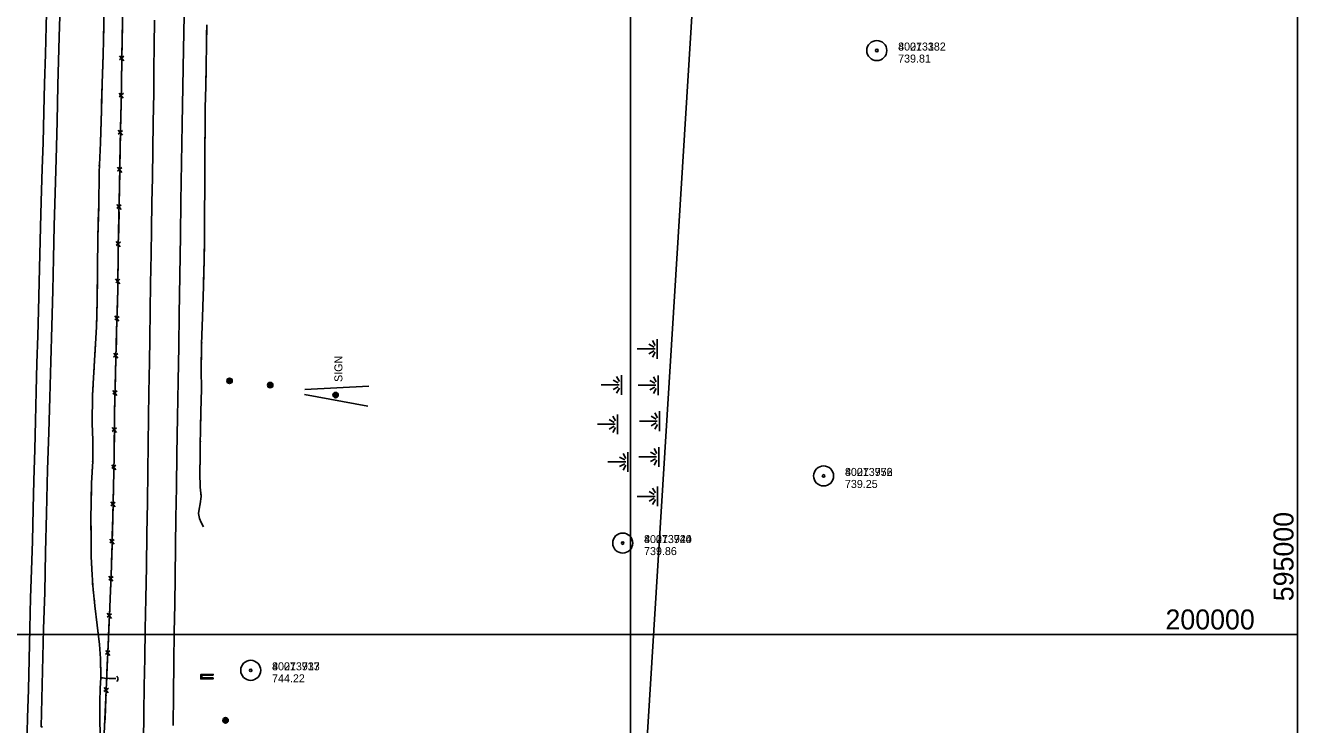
# Model space of a CAD drawing. Extents: x 591954 to 597000, y 198576 to 213500.
# Drawn here: x 594046 to 595000, y 199933 to 200456 of the extents above; entities that cross this region are included whole.
import ezdxf

# ---------------------------------------------------------------- set-up
doc = ezdxf.new("R2010")
doc.units = 0
for name, color, linetype in [('Level 10', 7, 'Continuous'), ('Level 11', 7, 'Continuous'), ('Level 14', 7, 'Continuous'), ('Level 15', 7, 'Continuous'), ('Level 19', 7, 'Continuous'), ('Level 4', 7, 'Continuous'), ('Level 6', 7, 'Continuous')]:
    doc.layers.add(name, color=color, linetype=linetype)

msp = doc.modelspace()

# ---------------------------------------------------------------- linework, layer by layer
at = {"layer": 'Level 10'}
for p, q in [((594500, 200000), (594500, 201500)), ((594500, 200000), (594500, 201500)), ((595000, 200000), (595000, 201500)), ((595000, 200000), (595000, 201500)), ((594500, 199500), (594500, 201000)), ((595000, 199500), (595000, 201000)), ((593500, 200000), (595000, 200000)), ((593500, 200000), (595000, 200000))]:
    msp.add_line(p, q, dxfattribs=at)
at = {"layer": 'Level 11'}
for points in [[(594059.07, 199930.73), (594058.1, 199930.69), (594059.08, 199972.77), (594059.8, 200004.19), (594060.75, 200031.41), (594061.36, 200061.68), (594062.05, 200090.56), (594062.85, 200123.71), (594063.8, 200151.23), (594064.57, 200177.56), (594065.26, 200204.45), (594066.06, 200230.96), (594066.7, 200257.85), (594067.38, 200281.76), (594067.81, 200306.09), (594068.63, 200330.84), (594069.28, 200356.27), (594069.99, 200384.33), (594070.54, 200411.6), (594071.58, 200447.95), (594072.6, 200479.42), (594073.36, 200506.98), (594074.17, 200531.3), (594074.52, 200553.99)], [(594047.31, 199916.59), (594047.89, 199937.6), (594048.54, 199958.78), (594049.08, 199981.2), (594049.65, 200004.38), (594050.18, 200027.37), (594050.92, 200048.12), (594051.46, 200069.88), (594052.1, 200094.24), (594052.65, 200115.33), (594053.26, 200138.51), (594053.78, 200160.01), (594054.37, 200181.99), (594054.93, 200203.22), (594055.49, 200223.7), (594056, 200242.45), (594056.56, 200264.11), (594057.16, 200284.72), (594057.66, 200305.15), (594058.1, 200324.38), (594058.87, 200349.08), (594059.45, 200368.49), (594060.05, 200391.73), (594060.66, 200412.77), (594061.25, 200434.72), (594061.82, 200455.93), (594062.39, 200475.82)], [(594143.05, 200460.26), (594142.9, 200441.07), (594142.62, 200423.64), (594142.44, 200405.78), (594142.13, 200383.72), (594141.78, 200363.43), (594141.45, 200342.1), (594141.03, 200323.58), (594140.73, 200303.34), (594140.47, 200285.06), (594140.09, 200263.02), (594139.8, 200242.55), (594139.46, 200221.5), (594139.2, 200204.28), (594138.84, 200181.37), (594138.54, 200162.75), (594138.33, 200142.34), (594137.97, 200122.3), (594137.71, 200098.82), (594137.37, 200075.36), (594136.97, 200050.65), (594136.47, 200027.08), (594136.11, 200004.05), (594135.68, 199982.32), (594135.37, 199961.36), (594135.03, 199941.34), (594134.67, 199919.07)], [(594165.22, 200463.77), (594164.79, 200438.34), (594164.33, 200410.49), (594163.89, 200382.4), (594163.37, 200353.3), (594162.83, 200324.43), (594162.6, 200299.04), (594162.08, 200268.86), (594161.54, 200240.06), (594161.22, 200215.92), (594160.74, 200189.83), (594160.28, 200162.86), (594159.74, 200135.15), (594159.46, 200110.46), (594159.11, 200087.36), (594158.78, 200066.05), (594158.42, 200043.03), (594158.17, 200022.69), (594157.86, 200001.56), (594157.64, 199979.4), (594157.24, 199954.81), (594156.91, 199931.72)]]:
    msp.add_lwpolyline(points, dxfattribs=at)
at = {"layer": 'Level 14'}
for points in [[(594302.87, 200171.1), (594255.39, 200179.9)], [(594255.67, 200183.45), (594303.64, 200186.12)]]:
    msp.add_lwpolyline(points, dxfattribs=at)
for centre, radius in [((594199.28, 200190.06), 2.02), ((594199.28, 200190.07), 1.52), ((594199.29, 200190.03), 1.01), ((594199.29, 200190.04), 0.502), ((594229.78, 200186.85), 2.02), ((594229.77, 200186.86), 1.52), ((594229.78, 200186.82), 1.01), ((594229.78, 200186.83), 0.502), ((594278.79, 200179.39), 2.02), ((594278.79, 200179.4), 1.52), ((594278.8, 200179.36), 1.01), ((594278.8, 200179.37), 0.502), ((594196.31, 199935.66), 2.02), ((594196.31, 199935.68), 1.52), ((594196.31, 199935.64), 1.01), ((594196.32, 199935.65), 0.502)]:
    msp.add_circle(centre, radius, dxfattribs=at)
at = {"layer": 'Level 15'}
for p, q in [((594116.8, 200433.61), (594119.97, 200429.83)), ((594120.04, 200433.37), (594116.81, 200430.64)), ((594116.46, 200405.73), (594119.66, 200401.98)), ((594119.7, 200405.53), (594116.5, 200402.77)), ((594115.89, 200377.9), (594119.04, 200374.11)), ((594119.13, 200377.66), (594115.89, 200374.94)), ((594115.35, 200350.04), (594118.53, 200346.27)), ((594118.59, 200349.81), (594115.37, 200347.07)), ((594114.82, 200322.19), (594117.98, 200318.4)), ((594118.06, 200321.95), (594114.83, 200319.22)), ((594114.22, 200294.34), (594117.38, 200290.55)), ((594117.46, 200294.1), (594114.23, 200291.37)), ((594113.88, 200266.46), (594117.08, 200262.71)), ((594117.12, 200266.26), (594113.92, 200263.49)), ((594116.45, 200238.38), (594113.2, 200235.68)), ((594113.22, 200238.64), (594116.34, 200234.83)), ((594115.65, 200210.53), (594112.41, 200207.82)), ((594112.42, 200210.79), (594115.55, 200206.98)), ((594111.73, 200182.93), (594114.88, 200179.14)), ((594114.96, 200182.69), (594111.73, 200179.96)), ((594111.26, 200155.05), (594114.46, 200151.3)), ((594114.49, 200154.85), (594111.3, 200152.08)), ((594110.92, 200127.22), (594114.07, 200123.43)), ((594114.16, 200126.97), (594110.92, 200124.25)), ((594110.27, 200099.36), (594113.43, 200095.57)), ((594113.51, 200099.12), (594110.27, 200096.4)), ((594112.82, 200071.26), (594109.57, 200068.55)), ((594109.58, 200071.52), (594112.72, 200067.72)), ((594111.99, 200043.4), (594108.71, 200040.73)), ((594108.76, 200043.69), (594111.85, 200039.85)), ((594110.88, 200015.55), (594107.59, 200012.9)), ((594107.66, 200015.86), (594110.73, 200012.01)), ((594109.65, 199987.72), (594106.35, 199985.07)), ((594106.42, 199988.04), (594109.48, 199984.17)), ((594108.43, 199959.89), (594105.15, 199957.22)), ((594105.2, 199960.19), (594108.29, 199956.35))]:
    msp.add_line(p, q, dxfattribs=at)
for points in [[(594120.26, 200556.11), (594119.97, 200538.97), (594120.06, 200507.13), (594119.09, 200460.77), (594118.47, 200430.1), (594118.11, 200397.84), (594117.37, 200367.21), (594116.87, 200336.43), (594115.87, 200290.01), (594115.54, 200258.23), (594114.62, 200227.19), (594113.76, 200196.44), (594113.08, 200165.14), (594112.82, 200133.94), (594111.72, 200086.61), (594110.8, 200051.41), (594109.59, 200020.35), (594108.1, 199986.86), (594107.31, 199969.82), (594106.66, 199952.86), (594105.06, 199920.18)], [(594118.99, 200456.01), (594118.77, 200444.69)], [(594118.77, 200444.69), (594118.57, 200434.73)], [(594118.45, 200428.15), (594118.33, 200416.83)], [(594118.33, 200416.83), (594118.21, 200406.88)], [(594118.14, 200400.29), (594118.11, 200397.84), (594117.9, 200388.98)], [(594117.9, 200388.98), (594117.66, 200379.02)], [(594117.5, 200372.44), (594117.37, 200367.21), (594117.27, 200361.12)], [(594117.27, 200361.12), (594117.11, 200351.17)], [(594117, 200344.59), (594116.87, 200336.43), (594116.8, 200333.27)], [(594116.8, 200333.27), (594116.59, 200323.31)], [(594116.45, 200316.73), (594116.2, 200305.41)], [(594116.2, 200305.41), (594115.99, 200295.46)], [(594115.86, 200288.88), (594115.74, 200277.56)], [(594115.74, 200277.56), (594115.63, 200267.6)], [(594115.57, 200261.02), (594115.54, 200258.23), (594115.28, 200249.7)], [(594115.28, 200249.7), (594114.99, 200239.75)], [(594114.79, 200233.17), (594114.62, 200227.19), (594114.47, 200221.85)], [(594114.47, 200221.85), (594114.19, 200211.9)], [(594114.01, 200205.32), (594113.76, 200196.44), (594113.71, 200194.01)], [(594113.71, 200194.01), (594113.49, 200184.05)], [(594113.35, 200177.47), (594113.1, 200166.15)], [(594113.1, 200166.15), (594113.08, 200165.14), (594113, 200156.2)], [(594112.95, 200149.61), (594112.85, 200138.29)], [(594112.85, 200138.29), (594112.82, 200133.94), (594112.69, 200128.34)], [(594112.53, 200121.76), (594112.27, 200110.44)], [(594112.27, 200110.44), (594112.04, 200100.48)], [(594111.89, 200093.9), (594111.72, 200086.61), (594111.61, 200082.59)], [(594111.61, 200082.59), (594111.35, 200072.63)], [(594111.18, 200066.05), (594110.88, 200054.74)], [(594110.88, 200054.74), (594110.8, 200051.41), (594110.54, 200044.79)], [(594110.29, 200038.21), (594109.85, 200026.9)], [(594109.85, 200026.9), (594109.59, 200020.35), (594109.44, 200016.95)], [(594109.15, 200010.37), (594108.65, 199999.06)], [(594108.65, 199999.06), (594108.21, 199989.11)], [(594107.9, 199982.54), (594107.38, 199971.23)], [(594107.38, 199971.23), (594107.31, 199969.82), (594106.98, 199961.28)], [(594187.04, 199967.58), (594187.06, 199966.8), (594177.83, 199966.57), (594177.75, 199969.98), (594186.97, 199970.22), (594186.99, 199969.49)], [(594186.99, 199969.49), (594178.6, 199969.35), (594178.63, 199967.44), (594187.04, 199967.58)], [(594106.73, 199954.7), (594106.66, 199952.86), (594106.19, 199943.4)], [(594106.19, 199943.4), (594105.71, 199933.45)]]:
    msp.add_lwpolyline(points, dxfattribs=at)
msp.add_arc((594113.2, 199966.74), 2.5, 306.77944, 53.019, dxfattribs=at)
at = {"layer": 'Level 19'}
for p, q in [((594517.55, 200215.41), (594513.7, 200217.61)), ((594516.4, 200220.2), (594518.49, 200216.51)), ((594519.97, 200206.56), (594519.97, 200221.35)), ((594504.9, 200213.98), (594518.32, 200213.98)), ((594517.55, 200212.61), (594513.7, 200210.41)), ((594516.4, 200207.82), (594518.49, 200211.51)), ((594490.65, 200188.45), (594486.8, 200190.65)), ((594489.49, 200193.24), (594491.58, 200189.55)), ((594493.07, 200179.6), (594493.07, 200194.39)), ((594518.17, 200188.19), (594514.32, 200190.39)), ((594517.02, 200192.98), (594519.11, 200189.29)), ((594520.59, 200179.34), (594520.59, 200194.13)), ((594478, 200187.02), (594491.42, 200187.02)), ((594490.65, 200185.65), (594486.8, 200183.45)), ((594489.49, 200180.86), (594491.58, 200184.55)), ((594505.52, 200186.76), (594518.94, 200186.76)), ((594518.17, 200185.39), (594514.32, 200183.19)), ((594517.02, 200180.6), (594519.11, 200184.29)), ((594487.71, 200158.92), (594483.86, 200161.12)), ((594486.56, 200163.7), (594488.65, 200160.02)), ((594490.13, 200150.06), (594490.13, 200164.86)), ((594506.56, 200159.88), (594519.98, 200159.88)), ((594519.21, 200161.31), (594515.36, 200163.51)), ((594518.06, 200166.1), (594520.15, 200162.41)), ((594521.63, 200152.46), (594521.63, 200167.25)), ((594475.06, 200157.49), (594488.48, 200157.49)), ((594487.71, 200156.11), (594483.86, 200153.91)), ((594486.56, 200151.33), (594488.65, 200155.01)), ((594519.21, 200158.51), (594515.36, 200156.31)), ((594518.06, 200153.72), (594520.15, 200157.41)), ((594521.13, 200125.66), (594521.13, 200140.46)), ((594495.53, 200130.78), (594491.68, 200132.98)), ((594494.38, 200135.56), (594496.47, 200131.88)), ((594497.95, 200121.92), (594497.95, 200136.72)), ((594506.06, 200133.08), (594519.48, 200133.08)), ((594518.71, 200134.52), (594514.86, 200136.71)), ((594518.71, 200131.71), (594514.86, 200129.51)), ((594517.56, 200139.3), (594519.65, 200135.61)), ((594482.88, 200129.35), (594496.3, 200129.35)), ((594495.53, 200127.97), (594491.68, 200125.77)), ((594494.38, 200123.19), (594496.47, 200126.87)), ((594517.56, 200126.93), (594519.65, 200130.61)), ((594504.99, 200103.5), (594518.41, 200103.5)), ((594517.64, 200104.93), (594513.79, 200107.13)), ((594517.64, 200102.13), (594513.79, 200099.93)), ((594516.48, 200109.72), (594518.57, 200106.03)), ((594520.06, 200096.08), (594520.06, 200110.87)), ((594516.48, 200097.34), (594518.57, 200101.03))]:
    msp.add_line(p, q, dxfattribs=at)
for points in [[(594096.21, 200158.09), (594096.42, 200179.29), (594098.16, 200205.4), (594099.56, 200230.5), (594100.12, 200250.4), (594100.2, 200274.28), (594100.64, 200297.42), (594101.24, 200321.03), (594101.42, 200346.49), (594102.54, 200368.31), (594103.18, 200392.55), (594103.67, 200412.94), (594104.58, 200434.7), (594105, 200455.49), (594105.36, 200476.67), (594104.99, 200496.75), (594103.77, 200511.78), (594102.3, 200522.93), (594098.49, 200534.44), (594097.49, 200546.89), (594097.99, 200555.08)], [(594104.87, 200448.9), (594105, 200455.49), (594105.36, 200476.67), (594105.33, 200477.9)], [(594178.38, 200183.75), (594178.12, 200198.2), (594178.37, 200217.46), (594179.08, 200237.74), (594179.76, 200260.99), (594180.21, 200280.85), (594180.56, 200297.57), (594180.53, 200317.76), (594180.68, 200333.05), (594180.64, 200347.49), (594180.76, 200363.83), (594180.97, 200379.19), (594181.08, 200394.68), (594181.48, 200410.88), (594181.84, 200426.72), (594181.97, 200441.53), (594182.17, 200456.93)], [(594182.12, 200452.7), (594181.97, 200441.53), (594181.84, 200426.72), (594181.77, 200423.7)], [(594104.62, 200436.91), (594104.66, 200438.91)], [(594104.74, 200442.91), (594104.79, 200444.91)], [(594103.31, 200397.93), (594103.67, 200412.94), (594104.25, 200426.92)], [(594104.42, 200430.91), (594104.5, 200432.91)], [(594181.77, 200423.7), (594181.48, 200410.88), (594181.09, 200394.71)], [(594102.56, 200368.94), (594103.18, 200392.55), (594103.31, 200397.93)], [(594181.06, 200390.71), (594181.04, 200388.71)], [(594180.96, 200378.71), (594180.94, 200376.71)], [(594181.01, 200384.71), (594181, 200382.71)], [(594180.88, 200372.71), (594180.76, 200363.83), (594180.64, 200347.49), (594180.65, 200343.71)], [(594102.27, 200362.95), (594102.37, 200364.95)], [(594101.65, 200350.96), (594101.75, 200352.96)], [(594101.96, 200356.96), (594102.06, 200358.95)], [(594101.16, 200317.97), (594101.24, 200321.03), (594101.42, 200346.49), (594101.44, 200346.97)], [(594180.65, 200343.71), (594180.68, 200333.05), (594180.53, 200317.76), (594180.53, 200314.71)], [(594100.48, 200288.98), (594100.64, 200297.42), (594101.16, 200317.97)], [(594180.54, 200310.71), (594180.54, 200308.71)], [(594180.55, 200304.71), (594180.55, 200302.71)], [(594180.56, 200298.71), (594180.56, 200297.57), (594180.54, 200296.71)], [(594100.37, 200282.98), (594100.41, 200284.98)], [(594180.46, 200292.71), (594180.21, 200280.85), (594179.82, 200263.72)], [(594100.26, 200276.98), (594100.29, 200278.98)], [(594099.77, 200237.99), (594100.12, 200250.4), (594100.18, 200266.98)], [(594100.19, 200270.98), (594100.2, 200272.98)], [(594179.82, 200263.72), (594179.76, 200260.99), (594179.08, 200237.74), (594178.97, 200234.73)], [(594098.36, 200209.02), (594099.56, 200230.5), (594099.77, 200237.99)], [(594178.83, 200230.73), (594178.77, 200228.74)], [(594178.42, 200218.74), (594178.37, 200217.46), (594178.36, 200216.74)], [(594178.62, 200224.74), (594178.56, 200222.74)], [(594178.31, 200212.74), (594178.12, 200198.2), (594178.38, 200183.75)], [(594097.6, 200197.05), (594097.74, 200199.04)], [(594098, 200203.04), (594098.14, 200205.03)], [(594097.2, 200191.06), (594097.34, 200193.06)], [(594096.21, 200158.09), (594096.42, 200179.29), (594096.94, 200187.07)], [(594178.38, 200183.75), (594177.88, 200167.06), (594177.51, 200152.24), (594177.37, 200143.24), (594177.27, 200133.45), (594177.09, 200121.12), (594177.32, 200110.4), (594178.11, 200103.51), (594177.36, 200097.87), (594176.46, 200093.9), (594176.04, 200090.62), (594176.84, 200086.99), (594178.03, 200083.9), (594179.87, 200080.69)], [(594178.38, 200183.75), (594177.88, 200167.06), (594177.57, 200154.76)], [(594096.21, 200158.09), (594096.71, 200145.67), (594096.68, 200129.86), (594095.85, 200113.44), (594095.52, 200100.76), (594095.32, 200084.8), (594095.62, 200070.93), (594095.56, 200058.31), (594096, 200048.83), (594096.68, 200036.57), (594098.28, 200021.48), (594100.1, 200007.03), (594101.71, 199992.42), (594102.55, 199981.89), (594102.77, 199967.62)], [(594096.64, 200129.1), (594096.68, 200129.86), (594096.71, 200145.67), (594096.21, 200158.09)], [(594177.48, 200150.76), (594177.45, 200148.76)], [(594177.39, 200144.76), (594177.37, 200143.24), (594177.36, 200142.76)], [(594177.26, 200132.76), (594177.09, 200121.12), (594177.32, 200110.4), (594178.08, 200103.81)], [(594177.32, 200138.76), (594177.3, 200136.76)], [(594096.34, 200123.11), (594096.44, 200125.11)], [(594095.79, 200111.12), (594095.84, 200113.12)], [(594096.14, 200119.11), (594096.04, 200117.12)], [(594095.46, 200078.13), (594095.32, 200084.8), (594095.52, 200100.76), (594095.69, 200107.12)], [(594178.08, 200103.81), (594178.11, 200103.51), (594177.36, 200097.87), (594176.46, 200093.9), (594176.04, 200090.62), (594176.84, 200086.99), (594178.03, 200083.9), (594179.87, 200080.69)], [(594095.99, 200049.14), (594095.56, 200058.31), (594095.62, 200070.93), (594095.46, 200078.13)], [(594096.32, 200043.15), (594096.21, 200045.15)], [(594096.64, 200037.16), (594096.53, 200039.15)], [(594097.25, 200031.19), (594097.04, 200033.18)], [(594101.05, 199998.41), (594100.1, 200007.03), (594098.28, 200021.48), (594097.67, 200027.21)], [(594102.74, 199969.48), (594102.55, 199981.89), (594101.71, 199992.42), (594101.05, 199998.41)], [(594102.77, 199967.62), (594102.35, 199959.84), (594101.93, 199949.18), (594102.07, 199934.48), (594102.51, 199919.26)], [(594102.03, 199938.64), (594101.93, 199949.18), (594102.35, 199959.84), (594102.77, 199967.62)], [(594102.77, 199967.62), (594103.94, 199967.47), (594105.65, 199967.3), (594108.92, 199967.06), (594114.07, 199966.9)], [(594102.77, 199967.62), (594103.94, 199967.47), (594105.65, 199967.3), (594108.92, 199967.06), (594114.07, 199966.9)], [(594102.12, 199932.64), (594102.07, 199934.48), (594102.07, 199934.64)]]:
    msp.add_lwpolyline(points, dxfattribs=at)
at = {"layer": 'Level 4'}
msp.add_lwpolyline([(594505.98, 199817.65), (594550.36, 200535.95)], dxfattribs=at)
at = {"layer": 'Level 6'}
for centre, radius in [((594684.55, 200437.54), 7.5), ((594684.55, 200437.54), 7.5), ((594684.55, 200437.54), 7.5), ((594684.55, 200437.54), 7.5), ((594684.55, 200437.54), 0.96), ((594684.55, 200437.54), 0.96), ((594684.55, 200437.54), 0.96), ((594684.55, 200437.54), 0.96), ((594644.67, 200118.79), 7.5), ((594644.67, 200118.79), 7.5), ((594644.67, 200118.79), 7.5), ((594644.67, 200118.79), 7.5), ((594644.67, 200118.79), 0.96), ((594644.67, 200118.79), 0.96), ((594644.67, 200118.79), 0.96), ((594644.67, 200118.79), 0.96), ((594494.06, 200068.49), 7.5), ((594494.06, 200068.49), 7.5), ((594494.06, 200068.49), 7.5), ((594494.06, 200068.49), 7.5), ((594494.06, 200068.49), 0.96), ((594494.06, 200068.49), 0.96), ((594494.06, 200068.49), 0.96), ((594494.06, 200068.49), 0.96), ((594215.18, 199973.13), 7.5), ((594215.18, 199973.13), 7.5), ((594215.18, 199973.13), 0.96), ((594215.18, 199973.13), 0.96)]:
    msp.add_circle(centre, radius, dxfattribs=at)

# ---------------------------------------------------------------- texts
at = {"layer": 'Level 10'}
msp.add_text(' 595000 ', height=15, rotation=90, dxfattribs=at).set_placement((594996.97, 200019.32))
msp.add_text(' 200000 ', height=15, dxfattribs=at).set_placement((594895.4, 200003.75))
at = {"layer": 'Level 14'}
msp.add_text('SIGN', height=6, rotation=90, dxfattribs=at).set_placement((594283.91, 200189.23))
at = {"layer": 'Level 6'}
for s, p in [('40073382', (594700.55, 200437.54)), ('40073382', (594700.55, 200437.54)), ('80213182', (594700.55, 200437.54)), ('80213182', (594700.55, 200437.54)), ('739.81', (594700.55, 200428.54)), ('739.81', (594700.55, 200428.54)), ('739.81', (594700.55, 200428.54)), ('739.81', (594700.55, 200428.54)), ('40073976', (594660.67, 200118.79)), ('40073976', (594660.67, 200118.79)), ('80213752', (594660.67, 200118.79)), ('80213752', (594660.67, 200118.79)), ('739.25', (594660.67, 200109.79)), ('739.25', (594660.67, 200109.79)), ('739.25', (594660.67, 200109.79)), ('739.25', (594660.67, 200109.79)), ('40073940', (594510.06, 200068.49)), ('40073940', (594510.06, 200068.49)), ('80213724', (594510.06, 200068.49)), ('80213724', (594510.06, 200068.49)), ('739.86', (594510.06, 200059.49)), ('739.86', (594510.06, 200059.49)), ('739.86', (594510.06, 200059.49)), ('739.86', (594510.06, 200059.49)), ('40073933', (594231.18, 199973.13)), ('80213717', (594231.18, 199973.13)), ('744.22', (594231.18, 199964.13)), ('744.22', (594231.18, 199964.13))]:
    msp.add_text(s, height=6, dxfattribs=at).set_placement(p)

doc.saveas('drawing.dxf')
